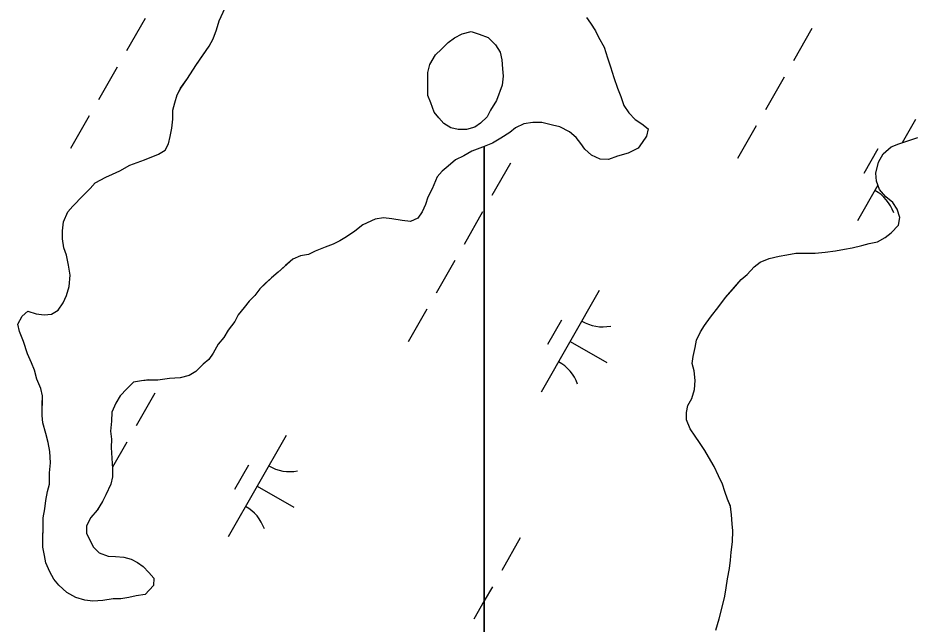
# Model space of a CAD drawing. Extents: x 3930721 to 3950824, y 220441 to 242861.
# Drawn here: x 3943238.3 to 3943622.3, y 233181.1 to 233440.2 of the extents above; entities that cross this region are included whole.
import ezdxf

# ---------------------------------------------------------------- set-up
doc = ezdxf.new("R2010")
doc.units = 0
doc.layers.add('V-TOPO-SHOR', color=7, linetype='Continuous')
doc.layers.add('V-WETL-SWMP', color=7, linetype='Continuous')

msp = doc.modelspace()

# ---------------------------------------------------------------- linework, layer by layer
at = {"layer": 'V-TOPO-SHOR'}
for points in [[(3943292.77, 233193.8), (3943288.91, 233193.15), (3943285.76, 233192.5), (3943282.25, 233191.84), (3943279.1, 233191.89), (3943274.54, 233191.25), (3943270.34, 233190.95), (3943266.85, 233191.35), (3943263.02, 233192.45), (3943259.2, 233194.6), (3943255.74, 233197.79), (3943253.67, 233200.27), (3943251.97, 233203.44), (3943250.27, 233207.31), (3943249.61, 233210.47), (3943248.96, 233213.98), (3943249, 233217.47), (3943249.07, 233222.37), (3943249.12, 233226.57), (3943249.88, 233230.41), (3943250.27, 233233.9), (3943251.02, 233237.74), (3943251.76, 233240.88), (3943251.83, 233245.77), (3943252.23, 233249.97), (3943251.95, 233254.87), (3943251.3, 233258.73), (3943250.3, 233262.59), (3943248.96, 233267.15), (3943248.65, 233270.31), (3943248.71, 233274.85), (3943248.77, 233278.7), (3943248.11, 233281.86), (3943246.41, 233285.73), (3943245.41, 233289.59), (3943244.05, 233292.76), (3943242.35, 233296.63), (3943240.68, 233301.9), (3943238.98, 233306.12), (3943238.32, 233309.28), (3943240.12, 233312.75), (3943242.6, 233314.82), (3943246.08, 233313.72), (3943249.57, 233313.33), (3943252.73, 233313.64), (3943255.55, 233315.35), (3943257.69, 233318.47), (3943259.13, 233321.6), (3943260.23, 233325.43), (3943260.65, 233330.32), (3943260, 233334.53), (3943259.01, 233338.74), (3943258, 233341.91), (3943257.35, 233345.76), (3943257.4, 233349.26), (3943257.8, 233353.1), (3943259.6, 233357.28), (3943261.73, 233359.7), (3943265.99, 233364.19), (3943269.18, 233367.3), (3943271.31, 233369.72), (3943275.89, 233372.11), (3943278.71, 233373.47), (3943281.88, 233374.83), (3943286.11, 233377.22), (3943292.43, 233379.58), (3943298.41, 233381.95), (3943301.24, 233383.66), (3943302.67, 233386.44), (3943303.41, 233389.58), (3943304.16, 233393.07), (3943304.56, 233396.92), (3943304.61, 233400.76), (3943305.35, 233403.9), (3943306.45, 233407.39), (3943307.88, 233410.17), (3943310.74, 233414.33), (3943314.31, 233419.88), (3943316.45, 233423), (3943320.02, 233428.2), (3943321.81, 233431.32), (3943323.26, 233435.15), (3943324.36, 233438.99), (3943326.88, 233444.55)], [(3943481.47, 233440.4), (3943483.18, 233437.93), (3943485.24, 233434.75), (3943486.6, 233431.94), (3943489, 233427.71), (3943490.33, 233423.14), (3943491.68, 233419.27), (3943493.02, 233414.71), (3943494.71, 233410.14), (3943496.06, 233406.62), (3943497.41, 233402.75), (3943499.47, 233399.58), (3943502.23, 233396.74), (3943505, 233394.96), (3943507.77, 233392.82), (3943507.03, 233389.68), (3943505.25, 233386.91), (3943503.47, 233384.48), (3943499.24, 233382.44), (3943494.67, 233381.1), (3943490.81, 233379.75), (3943487.31, 233379.8), (3943483.49, 233381.6), (3943480.72, 233384.08), (3943479, 233386.55), (3943476.94, 233389.03), (3943474.17, 233391.52), (3943470, 233393.67), (3943466.86, 233394.41), (3943462.33, 233395.52), (3943458.48, 233395.57), (3943454.62, 233394.92), (3943451.1, 233393.22), (3943448.63, 233391.16), (3943444.75, 233388.76)], [(3943442.86, 233404.88), (3943440.36, 233400.71), (3943438.92, 233397.93), (3943436.08, 233395.17), (3943433.61, 233393.45), (3943430.1, 233392.45), (3943426.6, 233392.5), (3943423.46, 233393.24), (3943420.34, 233395.03), (3943418.27, 233397.51), (3943416.21, 233399.98), (3943414.86, 233403.85), (3943413.5, 233407.02), (3943413.54, 233410.16), (3943413.58, 233413.31), (3943413.63, 233416.81), (3943414.38, 233420.3), (3943416.88, 233424.46), (3943419.36, 233426.88), (3943422.2, 233429.64), (3943425.02, 233431.7), (3943428.2, 233433.41), (3943432.06, 233434.41), (3943435.54, 233433.31), (3943439.37, 233431.86), (3943442.48, 233428.67), (3943444.53, 233425.5), (3943445.19, 233422.34), (3943445.49, 233418.49), (3943445.8, 233415.33), (3943445.4, 233411.49), (3943442.86, 233404.88)], [(3943444.75, 233388.76), (3943441.22, 233386.71), (3943437, 233385.01), (3943432.43, 233383.32), (3943428.9, 233381.27), (3943425.38, 233379.57), (3943422.2, 233376.81), (3943419.72, 233374.74), (3943417.59, 233372.33), (3943415.42, 233367.11), (3943413.62, 233363.63), (3943412.54, 233360.5), (3943411.09, 233357.37), (3943409.31, 233354.59), (3943406.14, 233353.24), (3943402.65, 233353.63), (3943398.11, 233354.39), (3943394.62, 233354.79), (3943391.11, 233354.13), (3943385.83, 233351.75), (3943382.29, 233349), (3943378.76, 233346.6), (3943375.94, 233344.89), (3943373.12, 233343.53), (3943369.61, 233342.17), (3943365.39, 233340.48), (3943362.57, 233339.12), (3943359.06, 233338.46), (3943355.9, 233337.11), (3943352.71, 233334.35), (3943349.53, 233331.6), (3943346.7, 233329.18), (3943344.21, 233326.77), (3943341.73, 233324.35), (3943339.6, 233321.58), (3943337.12, 233319.17), (3943334.98, 233316.39), (3943332.49, 233313.28), (3943331.05, 233310.5), (3943328.2, 233306.69), (3943326.41, 233303.56), (3943323.93, 233300.8), (3943321.78, 233296.98), (3943319.99, 233294.2), (3943317.52, 233292.14), (3943314.33, 233289.03), (3943311.5, 233287.32), (3943307.64, 233286.32), (3943303.09, 233286.03), (3943298.19, 233285.39), (3943294.34, 233285.44), (3943291.18, 233285.14), (3943287.68, 233284.48), (3943284.84, 233281.72), (3943282, 233278.61), (3943280.21, 233275.49), (3943278.41, 233271.66), (3943278.36, 233267.81), (3943277.95, 233263.62), (3943278.26, 233260.12), (3943278.21, 233256.62), (3943278.5, 233252.07), (3943278.79, 233247.52), (3943278.74, 233244.02), (3943278, 233240.88), (3943275.84, 233236.36), (3943274.41, 233233.58), (3943272.25, 233229.76), (3943269.42, 233226.65), (3943267.62, 233223.18), (3943267.58, 233220.02), (3943268.94, 233217.21), (3943270.65, 233214.04), (3943273.06, 233211.56), (3943276.89, 233210.11), (3943280.04, 233210.07), (3943283.54, 233209.67), (3943286.67, 233208.93), (3943289.45, 233207.49), (3943291.88, 233205.71), (3943294.3, 233203.23), (3943296.36, 233200.75), (3943296.32, 233197.6), (3943292.77, 233193.8)], [(3943536.73, 233178.45), (3943538.18, 233183.41), (3943539.35, 233188.37), (3943540.51, 233193.05), (3943541.12, 233196.64), (3943541.72, 233200.5), (3943542.61, 233204.91), (3943542.93, 233208.5), (3943543.25, 233211.82), (3943543.86, 233216.23), (3943543.92, 233220.93), (3943543.69, 233223.97), (3943543.46, 233227.84), (3943542.96, 233231.45), (3943541.62, 233234.5), (3943540.56, 233237.83), (3943539.49, 233240.89), (3943537.88, 233244.51), (3943536, 233248.4), (3943533.56, 233252.58), (3943531.94, 233255.36), (3943529.78, 233258.71), (3943527.88, 233261.5), (3943525.71, 233264.57), (3943524.1, 233268.46), (3943524.14, 233271.5), (3943524.73, 233274.53), (3943526.43, 233277.55), (3943527.59, 233281.41), (3943527.92, 233285.27), (3943527.42, 233289.42), (3943526.63, 233292.47), (3943526.95, 233295.51), (3943527.83, 233299.37), (3943528.42, 233302.4), (3943530.13, 233305.97), (3943531.82, 233308.72), (3943534.36, 233312.27), (3943538.01, 233316.93), (3943540.83, 233320.76), (3943544.2, 233324.59), (3943547.56, 233328.41), (3943550.08, 233330.59), (3943553.16, 233333.86), (3943555.68, 233335.77), (3943559.57, 233337.37), (3943563.73, 233338.42), (3943567.05, 233338.93), (3943570.93, 233339.71), (3943575.08, 233339.65), (3943579.22, 233339.6), (3943583.38, 233340.1), (3943587.81, 233340.59), (3943591.69, 233341.37), (3943595.01, 233341.88), (3943599.17, 233342.93), (3943602.22, 233343.72), (3943605.83, 233344.5), (3943609.17, 233346.39), (3943611.68, 233348.29), (3943614.77, 233351.57), (3943615.36, 233354.88), (3943614.3, 233358.48), (3943612.41, 233361.28), (3943609.4, 233363.8), (3943606.68, 233366.88), (3943605.34, 233370.49), (3943605.11, 233373.81), (3943606.28, 233378.49), (3943608.26, 233382.06), (3943611.62, 233385.06), (3943614.95, 233386.4), (3943619.67, 233387.99), (3943623, 233389.05)]]:
    msp.add_lwpolyline(points, dxfattribs=at)
at = {"layer": 'V-WETL-SWMP'}
for p, q in [((3943292.64, 233439.97), (3943284.69, 233426.09)), ((3943481.47, 233440.4), (3943483.18, 233437.93)), ((3943483.18, 233437.93), (3943485.24, 233434.75)), ((3943485.24, 233434.75), (3943486.6, 233431.94)), ((3943577.81, 233435.68), (3943569.86, 233421.8)), ((3943486.6, 233431.94), (3943489, 233427.71)), ((3943489, 233427.71), (3943490.33, 233423.14)), ((3943490.33, 233423.14), (3943491.68, 233419.27)), ((3943280.71, 233419.14), (3943272.76, 233405.26)), ((3943491.68, 233419.27), (3943493.02, 233414.71)), ((3943493.02, 233414.71), (3943494.71, 233410.14)), ((3943565.88, 233414.85), (3943557.93, 233400.97)), ((3943494.71, 233410.14), (3943496.06, 233406.62)), ((3943496.06, 233406.62), (3943497.41, 233402.75)), ((3943497.41, 233402.75), (3943499.47, 233399.58)), ((3943268.79, 233398.32), (3943260.83, 233384.43)), ((3943499.47, 233399.58), (3943502.23, 233396.74)), ((3943502.23, 233396.74), (3943505, 233394.96)), ((3943622.07, 233396.84), (3943616.37, 233386.87)), ((3943451.1, 233393.22), (3943448.63, 233391.16)), ((3943454.62, 233394.92), (3943451.1, 233393.22)), ((3943458.48, 233395.57), (3943454.62, 233394.92)), ((3943462.33, 233395.52), (3943458.48, 233395.57)), ((3943466.86, 233394.41), (3943462.33, 233395.52)), ((3943470, 233393.67), (3943466.86, 233394.41)), ((3943474.17, 233391.52), (3943470, 233393.67)), ((3943505, 233394.96), (3943507.77, 233392.82)), ((3943507.77, 233392.82), (3943507.03, 233389.68)), ((3943553.95, 233394.03), (3943546, 233380.14)), ((3943444.75, 233388.76), (3943441.22, 233386.71)), ((3943448.63, 233391.16), (3943444.75, 233388.76)), ((3943476.94, 233389.03), (3943474.17, 233391.52)), ((3943479, 233386.55), (3943476.94, 233389.03)), ((3943507.03, 233389.68), (3943505.25, 233386.91)), ((3943619.67, 233387.99), (3943623, 233389.05)), ((3943441.22, 233386.71), (3943437.7, 233385.29)), ((3943437.7, 233385.29), (3943437.7, 233054.05)), ((3943480.72, 233384.08), (3943479, 233386.55)), ((3943503.47, 233384.48), (3943499.24, 233382.44)), ((3943505.25, 233386.91), (3943503.47, 233384.48)), ((3943608.26, 233382.06), (3943611.62, 233385.06)), ((3943611.62, 233385.06), (3943614.95, 233386.4)), ((3943614.95, 233386.4), (3943619.67, 233387.99)), ((3943483.49, 233381.6), (3943480.72, 233384.08)), ((3943487.31, 233379.8), (3943483.49, 233381.6)), ((3943494.67, 233381.1), (3943490.81, 233379.75)), ((3943499.24, 233382.44), (3943494.67, 233381.1)), ((3943605.94, 233384.19), (3943599.97, 233373.77)), ((3943606.28, 233378.49), (3943608.26, 233382.06)), ((3943448.91, 233378.13), (3943440.96, 233364.25)), ((3943490.81, 233379.75), (3943487.31, 233379.8)), ((3943605.11, 233373.81), (3943606.28, 233378.49)), ((3943605.34, 233370.49), (3943605.11, 233373.81)), ((3943606.68, 233366.88), (3943605.34, 233370.49)), ((3943605.99, 233368.75), (3943597.23, 233353.45)), ((3943609.4, 233363.8), (3943606.68, 233366.88)), ((3943612.41, 233361.27), (3943609.4, 233363.8)), ((3943614.3, 233358.48), (3943612.41, 233361.27)), ((3943615.36, 233354.88), (3943614.3, 233358.48)), ((3943436.98, 233357.3), (3943429.03, 233343.42)), ((3943614.77, 233351.57), (3943615.36, 233354.88)), ((3943611.68, 233348.29), (3943614.77, 233351.57)), ((3943605.83, 233344.5), (3943609.17, 233346.39)), ((3943609.17, 233346.39), (3943611.68, 233348.29)), ((3943595.01, 233341.88), (3943599.17, 233342.93)), ((3943599.17, 233342.93), (3943602.22, 233343.72)), ((3943602.22, 233343.72), (3943605.83, 233344.5)), ((3943559.57, 233337.37), (3943563.73, 233338.42)), ((3943563.73, 233338.42), (3943567.05, 233338.93)), ((3943567.05, 233338.93), (3943570.93, 233339.71)), ((3943570.93, 233339.71), (3943579.22, 233339.6)), ((3943579.22, 233339.6), (3943583.38, 233340.1)), ((3943583.38, 233340.1), (3943587.81, 233340.59)), ((3943587.81, 233340.59), (3943591.69, 233341.37)), ((3943591.69, 233341.37), (3943595.01, 233341.88)), ((3943425.06, 233336.48), (3943417.1, 233322.59)), ((3943553.16, 233333.86), (3943555.68, 233335.77)), ((3943555.68, 233335.77), (3943559.57, 233337.37)), ((3943547.56, 233328.41), (3943550.08, 233330.59)), ((3943550.08, 233330.59), (3943553.16, 233333.86)), ((3943540.83, 233320.76), (3943547.56, 233328.41)), ((3943486.88, 233323.63), (3943462.03, 233280.24)), ((3943538.01, 233316.93), (3943540.83, 233320.76)), ((3943413.13, 233315.65), (3943405.18, 233301.77)), ((3943534.36, 233312.28), (3943538.01, 233316.93)), ((3943531.82, 233308.72), (3943534.36, 233312.28)), ((3943470.74, 233310.98), (3943464.78, 233300.56)), ((3943530.13, 233305.97), (3943531.82, 233308.72)), ((3943528.42, 233302.4), (3943530.13, 233305.97)), ((3943474.46, 233301.94), (3943490.08, 233292.99)), ((3943527.83, 233299.37), (3943528.42, 233302.4)), ((3943526.95, 233295.51), (3943527.83, 233299.37)), ((3943526.63, 233292.47), (3943526.95, 233295.51)), ((3943527.42, 233289.42), (3943526.63, 233292.47)), ((3943527.92, 233285.27), (3943527.42, 233289.42)), ((3943527.59, 233281.41), (3943527.92, 233285.27)), ((3943526.43, 233277.55), (3943527.59, 233281.41)), ((3943296.82, 233279.75), (3943288.87, 233265.87)), ((3943524.73, 233274.53), (3943526.43, 233277.55)), ((3943524.14, 233271.5), (3943524.73, 233274.53)), ((3943524.1, 233268.46), (3943524.14, 233271.5)), ((3943525.71, 233264.57), (3943524.1, 233268.46)), ((3943353.01, 233261.74), (3943328.17, 233218.35)), ((3943527.88, 233261.5), (3943525.71, 233264.57)), ((3943529.78, 233258.71), (3943527.88, 233261.5)), ((3943284.89, 233258.93), (3943278.75, 233248.19)), ((3943531.94, 233255.36), (3943529.78, 233258.71)), ((3943536, 233248.4), (3943531.94, 233255.36)), ((3943336.88, 233249.09), (3943330.91, 233238.67)), ((3943537.88, 233244.5), (3943536, 233248.4)), ((3943539.49, 233240.89), (3943537.88, 233244.5)), ((3943340.59, 233240.04), (3943356.21, 233231.1)), ((3943540.56, 233237.83), (3943539.49, 233240.89)), ((3943541.62, 233234.5), (3943540.56, 233237.83)), ((3943542.96, 233231.44), (3943541.62, 233234.5)), ((3943543.46, 233227.84), (3943542.96, 233231.44)), ((3943543.69, 233223.97), (3943543.46, 233227.84)), ((3943543.93, 233220.93), (3943543.69, 233223.97)), ((3943543.86, 233216.23), (3943543.93, 233220.93)), ((3943453.09, 233217.91), (3943445.14, 233204.03)), ((3943543.25, 233211.81), (3943543.86, 233216.23)), ((3943542.93, 233208.5), (3943543.25, 233211.81)), ((3943542.61, 233204.91), (3943542.93, 233208.5)), ((3943541.72, 233200.5), (3943542.61, 233204.91)), ((3943541.12, 233196.64), (3943541.72, 233200.5)), ((3943441.16, 233197.09), (3943437.7, 233191.03)), ((3943540.52, 233193.05), (3943541.12, 233196.64)), ((3943539.35, 233188.37), (3943540.52, 233193.05)), ((3943437.7, 233191.03), (3943433.21, 233183.2)), ((3943538.18, 233183.41), (3943539.35, 233188.37)), ((3943536.73, 233178.45), (3943538.18, 233183.41))]:
    msp.add_line(p, q, dxfattribs=at)
for points in [[(3943249.12, 233226.57), (3943249.87, 233230.41), (3943250.27, 233233.9), (3943251.02, 233237.74), (3943251.76, 233240.88), (3943251.83, 233245.77), (3943252.23, 233249.97), (3943251.95, 233254.87), (3943251.3, 233258.73), (3943250.3, 233262.59), (3943248.96, 233267.15), (3943248.65, 233270.31), (3943248.77, 233278.7), (3943248.11, 233281.86), (3943246.41, 233285.73), (3943245.41, 233289.59), (3943244.05, 233292.76), (3943242.35, 233296.63), (3943240.68, 233301.9), (3943238.98, 233306.12), (3943238.32, 233309.28), (3943240.12, 233312.75), (3943242.6, 233314.82), (3943246.08, 233313.72), (3943249.57, 233313.33), (3943252.73, 233313.64), (3943255.55, 233315.35), (3943257.69, 233318.47), (3943259.13, 233321.6), (3943260.23, 233325.43), (3943260.65, 233330.32), (3943260, 233334.53), (3943259.01, 233338.74), (3943258, 233341.9), (3943257.35, 233345.76), (3943257.4, 233349.26), (3943257.8, 233353.1), (3943259.6, 233357.28), (3943261.73, 233359.7), (3943265.99, 233364.19), (3943269.18, 233367.3), (3943271.31, 233369.72), (3943275.89, 233372.11), (3943278.71, 233373.47), (3943281.88, 233374.83), (3943286.11, 233377.22), (3943292.44, 233379.58), (3943298.41, 233381.95), (3943301.24, 233383.66), (3943302.67, 233386.44), (3943303.41, 233389.58), (3943304.16, 233393.07), (3943304.56, 233396.92), (3943304.61, 233400.76), (3943305.35, 233403.9), (3943306.45, 233407.39), (3943307.89, 233410.17), (3943310.74, 233414.33), (3943314.31, 233419.88), (3943320.02, 233428.2), (3943321.81, 233431.32), (3943323.26, 233435.15), (3943324.36, 233438.99), (3943326.88, 233444.55)], [(3943437.7, 233054.05), (3943437.7, 233385.29), (3943437, 233385.01), (3943432.43, 233383.32), (3943428.9, 233381.27), (3943425.38, 233379.57), (3943422.2, 233376.81), (3943419.72, 233374.75), (3943417.59, 233372.33), (3943415.42, 233367.11), (3943413.62, 233363.63), (3943412.53, 233360.5), (3943411.09, 233357.37), (3943409.31, 233354.59), (3943406.14, 233353.24), (3943402.65, 233353.63), (3943398.11, 233354.39), (3943394.62, 233354.79), (3943391.11, 233354.13), (3943385.83, 233351.76), (3943382.29, 233349), (3943378.76, 233346.6), (3943375.94, 233344.89), (3943373.12, 233343.53), (3943369.61, 233342.17), (3943365.39, 233340.48), (3943362.57, 233339.12), (3943359.06, 233338.46), (3943355.9, 233337.11), (3943349.53, 233331.6), (3943346.7, 233329.18), (3943341.73, 233324.35), (3943339.6, 233321.58), (3943337.12, 233319.16), (3943334.98, 233316.39), (3943332.49, 233313.28), (3943331.05, 233310.5), (3943328.2, 233306.69), (3943326.41, 233303.56), (3943323.93, 233300.8), (3943321.78, 233296.98), (3943319.99, 233294.2), (3943317.52, 233292.14), (3943314.33, 233289.03), (3943311.5, 233287.32), (3943307.64, 233286.32), (3943303.09, 233286.03), (3943298.18, 233285.39), (3943294.34, 233285.45), (3943291.18, 233285.14), (3943287.68, 233284.48), (3943284.84, 233281.72), (3943282, 233278.61), (3943280.21, 233275.49), (3943278.41, 233271.66), (3943278.36, 233267.81), (3943277.95, 233263.62), (3943278.26, 233260.12), (3943278.21, 233256.62), (3943278.79, 233247.52), (3943278.74, 233244.02), (3943278, 233240.88), (3943275.84, 233236.36), (3943274.41, 233233.58), (3943272.26, 233229.76), (3943269.42, 233226.65), (3943267.62, 233223.18), (3943267.58, 233220.03), (3943268.94, 233217.21), (3943270.65, 233214.04), (3943273.06, 233211.56), (3943276.89, 233210.11), (3943280.04, 233210.07), (3943283.54, 233209.67), (3943286.67, 233208.93), (3943289.45, 233207.49), (3943291.88, 233205.71), (3943294.29, 233203.23), (3943296.36, 233200.75), (3943296.32, 233197.6), (3943292.77, 233193.8), (3943288.91, 233193.15), (3943285.76, 233192.5), (3943282.25, 233191.84), (3943279.1, 233191.89), (3943274.54, 233191.25), (3943270.34, 233190.95), (3943266.85, 233191.35), (3943263.02, 233192.45), (3943259.2, 233194.6), (3943255.74, 233197.79), (3943253.67, 233200.27), (3943251.96, 233203.44), (3943250.27, 233207.31), (3943249.61, 233210.47), (3943248.96, 233213.98), (3943249.12, 233226.57)]]:
    msp.add_lwpolyline(points, dxfattribs=at)
msp.add_lwpolyline([(3943442.86, 233404.88), (3943440.36, 233400.71), (3943438.92, 233397.93), (3943436.08, 233395.17), (3943433.61, 233393.45), (3943430.1, 233392.45), (3943426.6, 233392.5), (3943423.46, 233393.24), (3943420.34, 233395.03), (3943418.27, 233397.51), (3943416.21, 233399.98), (3943414.86, 233403.85), (3943413.5, 233407.02), (3943413.54, 233410.16), (3943413.58, 233413.31), (3943413.63, 233416.81), (3943414.38, 233420.3), (3943416.88, 233424.46), (3943419.36, 233426.88), (3943422.2, 233429.64), (3943425.02, 233431.7), (3943428.2, 233433.41), (3943432.06, 233434.41), (3943435.54, 233433.31), (3943439.37, 233431.86), (3943442.48, 233428.67), (3943444.53, 233425.5), (3943445.19, 233422.34), (3943445.49, 233418.49), (3943445.8, 233415.33), (3943445.4, 233411.49)], close=True, dxfattribs=at)
for centre, start, end in [((3943596.13, 233351.06), 19.4279, 60.9715), ((3943488.39, 233325.79), 239.4279, 280.9715), ((3943460.94, 233277.85), 19.4279, 60.9715), ((3943354.52, 233263.9), 239.4279, 280.9715), ((3943327.07, 233215.96), 19.4279, 60.9715)]:
    msp.add_arc(centre, 17.62, start, end, dxfattribs=at)

doc.saveas('drawing.dxf')
